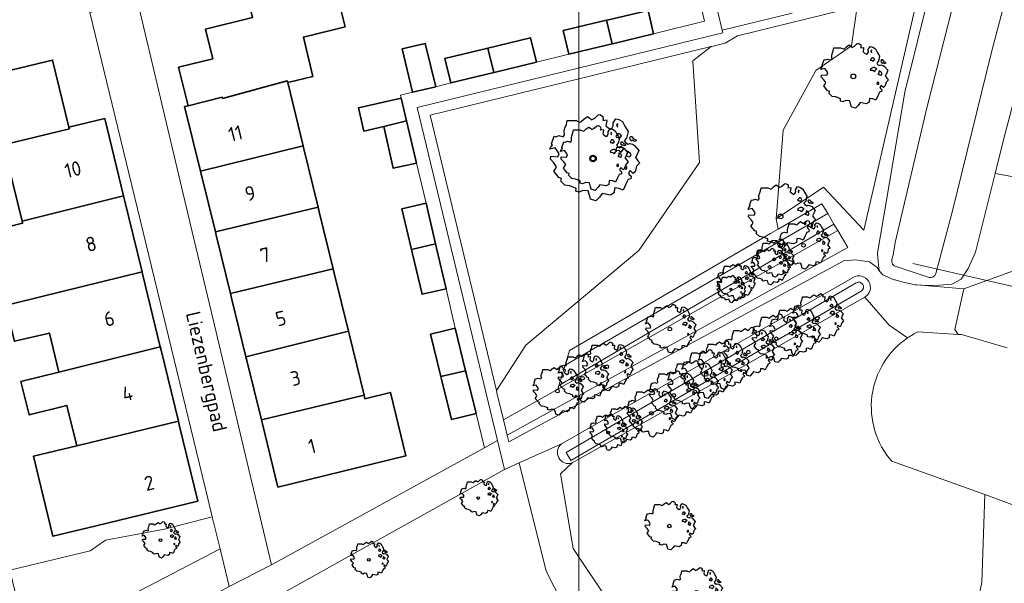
# Model space of a CAD drawing. Header units: metres. Extents: x 152391 to 157968, y 462336 to 467280.
# Tile 696 of 736: x 157271 to 157363, y 464518 to 464570. Entities that reach past the tile are written whole.
import ezdxf
from ezdxf.enums import TextEntityAlignment as Align

# ---------------------------------------------------------------- set-up
doc = ezdxf.new("R2010")
doc.units = ezdxf.units.M
doc.header["$LTSCALE"] = 0.75
doc.layers.get('0').update_dxf_attribs({"lineweight": 25})
for name, color, linetype, lineweight in [('B-GV-GR-BOOM-S', 252, 'Continuous', 25), ('B-WE-GR-BEPLANTING_CULTUUR_BODEMBEDEKKER-GV', 251, 'Continuous', 18), ('B-WE-GR-BEPLANTING_CULTUUR_BOSPLANTSOEN-GV', 251, 'Continuous', 18), ('B-WE-GR-BEPLANTING_CULTUUR_HEESTERS-GV', 251, 'Continuous', 18), ('B-WE-KW-KUNSTWERK_DUIKER-G', 5, 'Continuous', 18), ('B-WE-OG-BEBOUWING-GV', 6, 'Continuous', 35), ('B-WE-OG-BEBOUWING-T18', 1, 'Continuous', 18), ('B-WE-OG-TERREIN_CULTUURSCHEIDING-GV', 251, 'Continuous', 18), ('B-WE-OG-TOPOGRAFIE-T18', 1, 'Continuous', 18), ('B-WE-OG-WATER-GV', 251, 'Continuous', 18), ('B-WE-OG-WATER_SLOOT-GV', 251, 'Continuous', 18), ('B-WE-VH-VERHARDING_STRAATBAKSTEEN-GV', 251, 'Continuous', 18), ('B-WE-VH-VERHARDING_TEGEL-GV', 251, 'Continuous', 18)]:
    doc.layers.add(name, color=color, linetype=linetype, lineweight=lineweight)
doc.layers.add('X-XX-AL-TEKENBLAD_HULPLIJN-G', color=7, linetype='Continuous', lineweight=18, plot=False)
doc.styles.add('NLCS-ISO-M750-T18', font='NLCS-ISO.ttf', dxfattribs={"height": 1.35})

# ---------------------------------------------------------------- blocks, each defined once
blk = doc.blocks.new('SGR-BOOM_21_30')
at = {"linetype": 'Continuous'}
for p, q in [((-1.179, 0.858), (-1.121, 0.924)), ((-1.133, 1.088), (-1.109, 1.187)), ((-1.121, 0.924), (-1.133, 1.088)), ((-1.109, 1.187), (-1.051, 1.335)), ((-1.051, 1.335), (-1.016, 1.499)), ((-1.016, 1.499), (-0.668, 1.499)), ((-0.668, 1.499), (-0.516, 1.433)), ((-0.516, 1.433), (-0.47, 1.45)), ((-0.47, 1.45), (-0.365, 1.548)), ((-0.365, 1.548), (-0.226, 1.647)), ((-0.226, 1.647), (-0.133, 1.581)), ((-0.133, 1.581), (-0.063, 1.515)), ((-0.063, 1.515), (0.065, 1.581)), ((0.065, 1.581), (0.205, 1.712)), ((0.205, 1.712), (0.263, 1.729)), ((0.263, 1.729), (0.333, 1.696)), ((0.333, 1.696), (0.391, 1.647)), ((0.402, 1.532), (0.379, 1.499)), ((0.379, 1.499), (0.53, 1.515)), ((0.391, 1.647), (0.402, 1.532)), ((0.542, 1.483), (0.507, 1.285)), ((0.507, 1.285), (0.565, 1.236)), ((0.53, 1.515), (0.542, 1.483)), ((0.565, 1.236), (0.693, 1.154)), ((0.693, 1.154), (0.751, 1.203)), ((0.751, 1.203), (0.798, 1.285)), ((0.786, 1.4), (0.891, 1.565)), ((0.798, 1.285), (0.786, 1.4)), ((0.891, 1.565), (1.019, 1.532)), ((0.972, 1.368), (0.926, 1.335)), ((0.926, 1.335), (0.949, 1.253)), ((0.972, 0.973), (0.937, 0.908)), ((0.949, 1.253), (0.961, 1.236)), ((0.961, 1.269), (0.972, 1.368)), ((1.03, 0.973), (0.972, 0.973)), ((1.019, 1.532), (1.158, 1.45)), ((1.077, 0.94), (1.03, 0.973)), ((1.124, 0.875), (1.077, 0.94)), ((1.158, 1.45), (1.251, 1.269)), ((1.251, 1.269), (1.379, 1.055)), ((1.379, 1.055), (1.321, 0.793)), ((-1.703, 0.365), (-1.656, 0.48)), ((-1.493, 0.415), (-1.703, 0.365)), ((-1.679, -0.029), (-1.668, 0.086)), ((-1.668, 0.086), (-1.389, 0.07)), ((-1.656, 0.48), (-1.598, 0.53)), ((-1.633, 0.579), (-1.528, 0.875)), ((-1.598, 0.53), (-1.633, 0.579)), ((-1.528, 0.875), (-1.458, 0.858)), ((-1.423, 0.333), (-1.493, 0.415)), ((-1.458, 0.858), (-1.342, 0.908)), ((-1.33, 0.185), (-1.423, 0.333)), ((-1.389, 0.07), (-1.33, 0.185)), ((-1.342, 0.908), (-1.179, 0.858)), ((0.937, 0.908), (0.891, 0.875)), ((0.891, 0.875), (0.926, 0.825)), ((0.926, 0.415), (0.891, 0.333)), ((0.891, 0.333), (1.03, 0.316)), ((0.926, 0.825), (0.984, 0.842)), ((1.054, 0.464), (0.926, 0.415)), ((0.984, 0.842), (1.03, 0.776)), ((1.03, 0.776), (1.077, 0.842)), ((1.03, 0.316), (1.112, 0.251)), ((1.112, 0.464), (1.054, 0.464)), ((1.077, 0.842), (1.124, 0.875)), ((1.217, 0.398), (1.112, 0.464)), ((1.112, 0.251), (1.205, 0.365)), ((1.205, 0.365), (1.24, 0.415)), ((1.321, 0.793), (1.228, 0.694)), ((1.228, 0.694), (1.275, 0.628)), ((1.275, 0.628), (1.379, 0.563)), ((1.344, 0.185), (1.31, 0.103)), ((1.434, 0.049), (1.31, 0.103)), ((1.356, 0.3), (1.344, 0.234)), ((1.344, 0.234), (1.344, 0.185)), ((1.426, 0.234), (1.356, 0.3)), ((1.379, 0.563), (1.438, 0.595)), ((1.472, 0.201), (1.426, 0.234)), ((1.434, 0.049), (1.507, 0.136)), ((1.472, 0.858), (1.438, 0.809)), ((1.438, 0.809), (1.461, 0.743)), ((1.438, 0.595), (1.565, 0.563)), ((1.461, 0.743), (1.531, 0.694)), ((1.542, 0.858), (1.472, 0.858)), ((1.507, 0.136), (1.472, 0.201)), ((1.531, 0.727), (1.635, 0.678)), ((1.531, 0.694), (1.542, 0.727)), ((1.624, 0.76), (1.542, 0.858)), ((1.565, 0.563), (1.635, 0.513)), ((1.728, 0.71), (1.624, 0.76)), ((1.635, 0.678), (1.728, 0.71)), ((1.635, 0.513), (1.81, 0.316)), ((1.717, 0.103), (1.67, 0.037)), ((1.67, 0.037), (1.763, -0.094)), ((1.81, 0.316), (1.717, 0.103)), ((-1.54, -0.177), (-1.679, -0.029)), ((-1.551, -0.505), (-1.493, -0.423)), ((-1.354, -0.752), (-1.551, -0.505)), ((-1.435, -0.324), (-1.54, -0.177)), ((-1.493, -0.423), (-1.435, -0.324)), ((-1.249, -0.784), (-1.354, -0.752)), ((-1.272, -0.899), (-1.249, -0.784)), ((-1.109, -1.047), (-1.272, -0.899)), ((1.286, -0.292), (1.24, -0.357)), ((1.24, -0.357), (1.251, -0.423)), ((1.263, -0.423), (1.333, -0.407)), ((1.333, -0.341), (1.286, -0.292)), ((1.356, -0.883), (1.286, -1.014)), ((1.333, -0.407), (1.333, -0.341)), ((1.368, -0.834), (1.356, -0.883)), ((1.484, -0.801), (1.368, -0.834)), ((1.461, -0.472), (1.391, -0.587)), ((1.391, -0.587), (1.426, -0.637)), ((1.426, -0.637), (1.496, -0.702)), ((1.577, -0.587), (1.461, -0.472)), ((1.496, -0.702), (1.484, -0.801)), ((1.658, -0.522), (1.577, -0.587)), ((1.682, -0.423), (1.658, -0.522)), ((1.717, -0.308), (1.682, -0.423)), ((1.845, -0.177), (1.717, -0.308)), ((1.763, -0.094), (1.845, -0.177)), ((-0.912, -1.08), (-1.109, -1.047)), ((-0.668, -1.179), (-0.912, -1.08)), ((-0.679, -1.294), (-0.668, -1.179)), ((-0.551, -1.326), (-0.679, -1.294)), ((-0.4, -1.261), (-0.551, -1.326)), ((-0.191, -1.277), (-0.4, -1.261)), ((-0.156, -1.425), (-0.191, -1.277)), ((-0.133, -1.491), (-0.156, -1.425)), ((-0.098, -1.606), (-0.133, -1.491)), ((0.112, -1.671), (-0.098, -1.606)), ((0.251, -1.524), (0.112, -1.671)), ((0.356, -1.376), (0.251, -1.524)), ((0.682, -1.441), (0.356, -1.376)), ((0.833, -1.359), (0.682, -1.441)), ((0.844, -1.162), (0.833, -1.359)), ((1.03, -1.179), (0.844, -1.162)), ((1.182, -1.244), (1.03, -1.179)), ((1.286, -1.014), (1.182, -1.244))]:
    blk.add_line(p, q, dxfattribs=at)
blk.add_circle((0, 0), 0.126, dxfattribs=at)
blk = doc.blocks.new('SGR-BOOM_31_50')
at = {"linetype": 'Continuous'}
for p, q in [((-1.402, 1.78), (-1.355, 1.999)), ((-1.355, 1.999), (-0.89, 1.999)), ((-0.89, 1.999), (-0.688, 1.911)), ((-0.688, 1.911), (-0.626, 1.933)), ((-0.626, 1.933), (-0.487, 2.064)), ((-0.487, 2.064), (-0.301, 2.196)), ((-0.301, 2.196), (-0.177, 2.108)), ((-0.177, 2.108), (-0.084, 2.02)), ((-0.084, 2.02), (0.087, 2.108)), ((0.087, 2.108), (0.273, 2.283)), ((0.273, 2.283), (0.351, 2.305)), ((0.351, 2.305), (0.444, 2.261)), ((0.444, 2.261), (0.521, 2.196)), ((0.537, 2.042), (0.506, 1.999)), ((0.506, 1.999), (0.707, 2.02)), ((0.521, 2.196), (0.537, 2.042)), ((0.723, 1.977), (0.676, 1.714)), ((0.707, 2.02), (0.723, 1.977)), ((1.048, 1.867), (1.188, 2.086)), ((1.064, 1.714), (1.048, 1.867)), ((1.188, 2.086), (1.358, 2.042)), ((1.358, 2.042), (1.545, 1.933)), ((1.545, 1.933), (1.669, 1.692)), ((-2.177, 0.772), (-2.038, 1.166)), ((-2.038, 1.166), (-1.944, 1.144)), ((-1.944, 1.144), (-1.789, 1.21)), ((-1.789, 1.21), (-1.572, 1.144)), ((-1.572, 1.144), (-1.495, 1.232)), ((-1.51, 1.451), (-1.479, 1.582)), ((-1.495, 1.232), (-1.51, 1.451)), ((-1.479, 1.582), (-1.402, 1.78)), ((0.676, 1.714), (0.754, 1.648)), ((0.754, 1.648), (0.924, 1.539)), ((0.924, 1.539), (1.002, 1.604)), ((1.002, 1.604), (1.064, 1.714)), ((1.25, 1.21), (1.188, 1.166)), ((1.188, 1.166), (1.234, 1.101)), ((1.296, 1.823), (1.234, 1.78)), ((1.234, 1.78), (1.265, 1.67)), ((1.234, 1.101), (1.312, 1.122)), ((1.296, 1.298), (1.25, 1.21)), ((1.265, 1.67), (1.281, 1.648)), ((1.281, 1.692), (1.296, 1.823)), ((1.374, 1.298), (1.296, 1.298)), ((1.312, 1.122), (1.374, 1.035)), ((1.436, 1.254), (1.374, 1.298)), ((1.374, 1.035), (1.436, 1.122)), ((1.498, 1.166), (1.436, 1.254)), ((1.436, 1.122), (1.498, 1.166)), ((1.762, 1.057), (1.638, 0.925)), ((1.638, 0.925), (1.7, 0.838)), ((1.669, 1.692), (1.839, 1.407)), ((1.839, 1.407), (1.762, 1.057)), ((1.963, 1.144), (1.917, 1.079)), ((1.917, 1.079), (1.948, 0.991)), ((1.948, 0.991), (2.041, 0.925)), ((2.056, 1.144), (1.963, 1.144)), ((2.041, 0.969), (2.18, 0.903)), ((2.041, 0.925), (2.056, 0.969)), ((2.165, 1.013), (2.056, 1.144)), ((2.304, 0.947), (2.165, 1.013)), ((2.18, 0.903), (2.304, 0.947)), ((-2.27, 0.487), (-2.208, 0.641)), ((-1.991, 0.553), (-2.27, 0.487)), ((-2.239, -0.038), (-2.224, 0.115)), ((-2.224, 0.115), (-1.851, 0.093)), ((-2.208, 0.641), (-2.131, 0.706)), ((-2.131, 0.706), (-2.177, 0.772)), ((-1.898, 0.444), (-1.991, 0.553)), ((-1.774, 0.246), (-1.898, 0.444)), ((-1.851, 0.093), (-1.774, 0.246)), ((1.234, 0.553), (1.188, 0.444)), ((1.188, 0.444), (1.374, 0.422)), ((1.405, 0.619), (1.234, 0.553)), ((1.374, 0.422), (1.483, 0.334)), ((1.483, 0.619), (1.405, 0.619)), ((1.622, 0.531), (1.483, 0.619)), ((1.483, 0.334), (1.607, 0.487)), ((1.607, 0.487), (1.653, 0.553)), ((1.7, 0.838), (1.839, 0.75)), ((1.793, 0.246), (1.746, 0.137)), ((1.911, 0.065), (1.746, 0.137)), ((1.808, 0.4), (1.793, 0.312)), ((1.793, 0.312), (1.793, 0.246)), ((1.901, 0.312), (1.808, 0.4)), ((1.839, 0.75), (1.917, 0.794)), ((1.963, 0.268), (1.901, 0.312)), ((1.911, 0.065), (2.01, 0.181)), ((1.917, 0.794), (2.087, 0.75)), ((2.01, 0.181), (1.963, 0.268)), ((2.087, 0.75), (2.18, 0.684)), ((2.18, 0.684), (2.413, 0.422)), ((2.289, 0.137), (2.227, 0.049)), ((2.227, 0.049), (2.351, -0.126)), ((2.413, 0.422), (2.289, 0.137)), ((-2.053, -0.235), (-2.239, -0.038)), ((-2.069, -0.673), (-1.991, -0.564)), ((-1.805, -1.002), (-2.069, -0.673)), ((-1.913, -0.433), (-2.053, -0.235)), ((-1.991, -0.564), (-1.913, -0.433)), ((1.715, -0.389), (1.653, -0.476)), ((1.653, -0.476), (1.669, -0.564)), ((1.684, -0.564), (1.777, -0.542)), ((1.777, -0.454), (1.715, -0.389)), ((1.777, -0.542), (1.777, -0.454)), ((1.948, -0.63), (1.855, -0.783)), ((1.855, -0.783), (1.901, -0.849)), ((1.901, -0.849), (1.994, -0.936)), ((2.103, -0.783), (1.948, -0.63)), ((2.211, -0.695), (2.103, -0.783)), ((2.242, -0.564), (2.211, -0.695)), ((2.289, -0.411), (2.242, -0.564)), ((2.459, -0.235), (2.289, -0.411)), ((2.351, -0.126), (2.459, -0.235)), ((-1.665, -1.046), (-1.805, -1.002)), ((-1.696, -1.199), (-1.665, -1.046)), ((-1.479, -1.396), (-1.696, -1.199)), ((-1.216, -1.44), (-1.479, -1.396)), ((-0.89, -1.571), (-1.216, -1.44)), ((-0.906, -1.725), (-0.89, -1.571)), ((-0.735, -1.769), (-0.906, -1.725)), ((-0.533, -1.681), (-0.735, -1.769)), ((-0.254, -1.703), (-0.533, -1.681)), ((-0.208, -1.9), (-0.254, -1.703)), ((1.11, -1.812), (0.909, -1.922)), ((1.126, -1.55), (1.11, -1.812)), ((1.374, -1.571), (1.126, -1.55)), ((1.576, -1.659), (1.374, -1.571)), ((1.715, -1.352), (1.576, -1.659)), ((1.808, -1.177), (1.715, -1.352)), ((1.824, -1.112), (1.808, -1.177)), ((1.979, -1.068), (1.824, -1.112)), ((1.994, -0.936), (1.979, -1.068)), ((-0.177, -1.988), (-0.208, -1.9)), ((-0.13, -2.141), (-0.177, -1.988)), ((0.149, -2.229), (-0.13, -2.141)), ((0.335, -2.031), (0.149, -2.229)), ((0.475, -1.834), (0.335, -2.031)), ((0.909, -1.922), (0.475, -1.834))]:
    blk.add_line(p, q, dxfattribs=at)
blk.add_circle((0, 0), 0.169, dxfattribs=at)
blk = doc.blocks.new('SGR-BOOM_50_100')
at = {"linetype": 'Continuous'}
for p, q in [((-0.835, 2.577), (-0.649, 2.752)), ((-0.649, 2.752), (-0.401, 2.928)), ((-0.401, 2.928), (-0.236, 2.811)), ((-0.236, 2.811), (-0.112, 2.694)), ((-0.112, 2.694), (0.116, 2.811)), ((0.116, 2.811), (0.364, 3.044)), ((0.364, 3.044), (0.467, 3.074)), ((0.467, 3.074), (0.591, 3.015)), ((0.591, 3.015), (0.695, 2.928)), ((0.695, 2.928), (0.715, 2.723)), ((1.398, 2.49), (1.584, 2.782)), ((1.584, 2.782), (1.811, 2.723)), ((-2.014, 1.935), (-1.972, 2.11)), ((-1.993, 1.643), (-2.014, 1.935)), ((-1.972, 2.11), (-1.869, 2.373)), ((-1.869, 2.373), (-1.807, 2.665)), ((-1.807, 2.665), (-1.187, 2.665)), ((-1.187, 2.665), (-0.918, 2.548)), ((-0.918, 2.548), (-0.835, 2.577)), ((0.715, 2.723), (0.674, 2.665)), ((0.674, 2.665), (0.943, 2.694)), ((0.964, 2.636), (0.902, 2.285)), ((0.902, 2.285), (1.005, 2.198)), ((0.943, 2.694), (0.964, 2.636)), ((1.005, 2.198), (1.232, 2.052)), ((1.232, 2.052), (1.336, 2.139)), ((1.336, 2.139), (1.418, 2.285)), ((1.418, 2.285), (1.398, 2.49)), ((1.729, 2.431), (1.646, 2.373)), ((1.646, 2.373), (1.687, 2.227)), ((1.687, 2.227), (1.708, 2.198)), ((1.708, 2.256), (1.729, 2.431)), ((1.811, 2.723), (2.059, 2.577)), ((2.059, 2.577), (2.225, 2.256)), ((2.225, 2.256), (2.452, 1.876)), ((2.452, 1.876), (2.349, 1.409)), ((-2.944, 0.854), (-2.841, 0.942)), ((-2.903, 1.029), (-2.717, 1.555)), ((-2.841, 0.942), (-2.903, 1.029)), ((-2.717, 1.555), (-2.593, 1.526)), ((-2.593, 1.526), (-2.386, 1.613)), ((-2.386, 1.613), (-2.096, 1.526)), ((-2.096, 1.526), (-1.993, 1.643)), ((1.667, 1.613), (1.584, 1.555)), ((1.584, 1.555), (1.646, 1.467)), ((1.646, 1.467), (1.749, 1.497)), ((1.729, 1.73), (1.667, 1.613)), ((1.832, 1.73), (1.729, 1.73)), ((1.749, 1.497), (1.832, 1.38)), ((1.915, 1.672), (1.832, 1.73)), ((1.832, 1.38), (1.915, 1.497)), ((1.997, 1.555), (1.915, 1.672)), ((1.915, 1.497), (1.997, 1.555)), ((2.349, 1.409), (2.183, 1.234)), ((2.183, 1.234), (2.266, 1.117)), ((2.266, 1.117), (2.452, 1)), ((2.452, 1), (2.556, 1.059)), ((2.618, 1.526), (2.556, 1.438)), ((2.556, 1.438), (2.597, 1.321)), ((2.556, 1.059), (2.783, 1)), ((2.597, 1.321), (2.721, 1.234)), ((2.742, 1.526), (2.618, 1.526)), ((2.721, 1.292), (2.907, 1.205)), ((2.721, 1.234), (2.742, 1.292)), ((2.886, 1.351), (2.742, 1.526)), ((2.783, 1), (2.907, 0.913)), ((3.072, 1.263), (2.886, 1.351)), ((2.907, 1.205), (3.072, 1.263)), ((-3.027, 0.65), (-2.944, 0.854)), ((-2.655, 0.737), (-3.027, 0.65)), ((-2.985, -0.051), (-2.965, 0.153)), ((-2.965, 0.153), (-2.469, 0.124)), ((-2.531, 0.591), (-2.655, 0.737)), ((-2.365, 0.329), (-2.531, 0.591)), ((-2.469, 0.124), (-2.365, 0.329)), ((1.646, 0.737), (1.584, 0.591)), ((1.584, 0.591), (1.832, 0.562)), ((1.873, 0.825), (1.646, 0.737)), ((1.832, 0.562), (1.977, 0.445)), ((1.977, 0.825), (1.873, 0.825)), ((2.163, 0.708), (1.977, 0.825)), ((1.977, 0.445), (2.142, 0.65)), ((2.142, 0.65), (2.204, 0.737)), ((2.39, 0.329), (2.328, 0.183)), ((2.549, 0.087), (2.328, 0.183)), ((2.411, 0.533), (2.39, 0.416)), ((2.39, 0.416), (2.39, 0.329)), ((2.535, 0.416), (2.411, 0.533)), ((2.618, 0.358), (2.535, 0.416)), ((2.549, 0.087), (2.68, 0.241)), ((2.68, 0.241), (2.618, 0.358)), ((2.907, 0.913), (3.217, 0.562)), ((3.052, 0.183), (2.969, 0.066)), ((2.969, 0.066), (3.135, -0.168)), ((3.217, 0.562), (3.052, 0.183)), ((-2.737, -0.314), (-2.985, -0.051)), ((-2.758, -0.898), (-2.655, -0.752)), ((-2.407, -1.336), (-2.758, -0.898)), ((-2.551, -0.577), (-2.737, -0.314)), ((-2.655, -0.752), (-2.551, -0.577)), ((2.287, -0.518), (2.204, -0.635)), ((2.204, -0.635), (2.225, -0.752)), ((2.245, -0.752), (2.37, -0.723)), ((2.37, -0.606), (2.287, -0.518)), ((2.37, -0.723), (2.37, -0.606)), ((2.597, -0.84), (2.473, -1.044)), ((2.804, -1.044), (2.597, -0.84)), ((2.99, -0.752), (2.948, -0.927)), ((3.052, -0.548), (2.99, -0.752)), ((3.279, -0.314), (3.052, -0.548)), ((3.135, -0.168), (3.279, -0.314)), ((-2.22, -1.394), (-2.407, -1.336)), ((-2.262, -1.599), (-2.22, -1.394)), ((-1.972, -1.862), (-2.262, -1.599)), ((2.287, -1.803), (2.101, -2.212)), ((2.411, -1.57), (2.287, -1.803)), ((2.432, -1.482), (2.411, -1.57)), ((2.638, -1.424), (2.432, -1.482)), ((2.473, -1.044), (2.535, -1.132)), ((2.535, -1.132), (2.659, -1.248)), ((2.659, -1.248), (2.638, -1.424)), ((2.948, -0.927), (2.804, -1.044)), ((-1.621, -1.92), (-1.972, -1.862)), ((-1.187, -2.095), (-1.621, -1.92)), ((-1.207, -2.3), (-1.187, -2.095)), ((-0.98, -2.358), (-1.207, -2.3)), ((-0.711, -2.241), (-0.98, -2.358)), ((-0.339, -2.271), (-0.711, -2.241)), ((-0.277, -2.533), (-0.339, -2.271)), ((-0.236, -2.65), (-0.277, -2.533)), ((-0.174, -2.855), (-0.236, -2.65)), ((0.447, -2.709), (0.199, -2.971)), ((0.633, -2.446), (0.447, -2.709)), ((1.212, -2.563), (0.633, -2.446)), ((1.48, -2.417), (1.212, -2.563)), ((1.501, -2.066), (1.48, -2.417)), ((1.832, -2.095), (1.501, -2.066)), ((2.101, -2.212), (1.832, -2.095)), ((0.199, -2.971), (-0.174, -2.855))]:
    blk.add_line(p, q, dxfattribs=at)
blk.add_circle((0, 0), 0.225, dxfattribs=at)
blk = doc.blocks.new('SGR-BOOM_100')
at = {"linetype": 'Continuous'}
for p, q in [((-0.863, 3.661), (-0.533, 3.894)), ((-0.533, 3.894), (-0.313, 3.738)), ((-0.313, 3.738), (-0.148, 3.583)), ((-0.148, 3.583), (0.154, 3.738)), ((0.154, 3.738), (0.484, 4.049)), ((0.484, 4.049), (0.622, 4.088)), ((0.622, 4.088), (0.787, 4.01)), ((0.787, 4.01), (0.924, 3.894)), ((0.924, 3.894), (0.952, 3.622)), ((1.859, 3.311), (2.107, 3.7)), ((2.107, 3.7), (2.409, 3.622)), ((-2.678, 2.573), (-2.623, 2.806)), ((-2.623, 2.806), (-2.486, 3.156)), ((-2.486, 3.156), (-2.403, 3.544)), ((-2.403, 3.544), (-1.578, 3.544)), ((-1.578, 3.544), (-1.221, 3.389)), ((-1.221, 3.389), (-1.111, 3.428)), ((-1.111, 3.428), (-0.863, 3.661)), ((0.952, 3.622), (0.897, 3.544)), ((0.897, 3.544), (1.254, 3.583)), ((1.282, 3.505), (1.199, 3.039)), ((1.199, 3.039), (1.337, 2.923)), ((1.254, 3.583), (1.282, 3.505)), ((1.337, 2.923), (1.639, 2.729)), ((1.639, 2.729), (1.777, 2.845)), ((1.777, 2.845), (1.887, 3.039)), ((1.887, 3.039), (1.859, 3.311)), ((2.299, 3.233), (2.189, 3.156)), ((2.189, 3.156), (2.244, 2.962)), ((2.244, 2.962), (2.272, 2.923)), ((2.272, 3), (2.299, 3.233)), ((2.409, 3.622), (2.739, 3.428)), ((2.739, 3.428), (2.959, 3)), ((2.959, 3), (3.261, 2.495)), ((-3.861, 1.369), (-3.613, 2.068)), ((-3.613, 2.068), (-3.448, 2.029)), ((-3.448, 2.029), (-3.173, 2.146)), ((-3.173, 2.146), (-2.788, 2.029)), ((-2.788, 2.029), (-2.651, 2.185)), ((-2.651, 2.185), (-2.678, 2.573)), ((2.217, 2.146), (2.107, 2.068)), ((2.107, 2.068), (2.189, 1.952)), ((2.189, 1.952), (2.327, 1.991)), ((2.299, 2.301), (2.217, 2.146)), ((2.437, 2.301), (2.299, 2.301)), ((2.327, 1.991), (2.437, 1.835)), ((2.546, 2.224), (2.437, 2.301)), ((2.437, 1.835), (2.546, 1.991)), ((2.656, 2.068), (2.546, 2.224)), ((2.546, 1.991), (2.656, 2.068)), ((3.124, 1.874), (2.904, 1.641)), ((3.261, 2.495), (3.124, 1.874)), ((3.481, 2.029), (3.399, 1.913)), ((3.399, 1.913), (3.454, 1.758)), ((3.646, 2.029), (3.481, 2.029)), ((3.839, 1.796), (3.646, 2.029)), ((-4.026, 0.864), (-3.916, 1.136)), ((-3.531, 0.981), (-4.026, 0.864)), ((-3.916, 1.136), (-3.778, 1.253)), ((-3.778, 1.253), (-3.861, 1.369)), ((-3.366, 0.787), (-3.531, 0.981)), ((2.189, 0.981), (2.107, 0.787)), ((2.492, 1.097), (2.189, 0.981)), ((2.629, 1.097), (2.492, 1.097)), ((2.877, 0.942), (2.629, 1.097)), ((2.849, 0.864), (2.931, 0.981)), ((2.904, 1.641), (3.014, 1.486)), ((3.014, 1.486), (3.261, 1.33)), ((3.261, 1.33), (3.399, 1.408)), ((3.399, 1.408), (3.701, 1.33)), ((3.454, 1.758), (3.619, 1.641)), ((3.619, 1.719), (3.866, 1.602)), ((3.619, 1.641), (3.646, 1.719)), ((3.701, 1.33), (3.866, 1.214)), ((4.086, 1.68), (3.839, 1.796)), ((3.866, 1.602), (4.086, 1.68)), ((3.866, 1.214), (4.279, 0.748)), ((-3.971, -0.068), (-3.943, 0.204)), ((-3.943, 0.204), (-3.283, 0.165)), ((-3.146, 0.437), (-3.366, 0.787)), ((-3.283, 0.165), (-3.146, 0.437)), ((2.107, 0.787), (2.437, 0.748)), ((2.437, 0.748), (2.629, 0.592)), ((2.629, 0.592), (2.849, 0.864)), ((3.179, 0.437), (3.096, 0.243)), ((3.39, 0.115), (3.096, 0.243)), ((3.206, 0.709), (3.179, 0.553)), ((3.179, 0.553), (3.179, 0.437)), ((3.371, 0.553), (3.206, 0.709)), ((3.481, 0.476), (3.371, 0.553)), ((3.39, 0.115), (3.564, 0.32)), ((3.564, 0.32), (3.481, 0.476)), ((4.059, 0.243), (3.949, 0.087)), ((3.949, 0.087), (4.169, -0.223)), ((4.279, 0.748), (4.059, 0.243)), ((-3.641, -0.418), (-3.971, -0.068)), ((-3.393, -0.767), (-3.641, -0.418)), ((-3.531, -1), (-3.393, -0.767)), ((3.041, -0.689), (2.931, -0.845)), ((2.931, -0.845), (2.959, -1)), ((3.151, -0.806), (3.041, -0.689)), ((3.151, -0.961), (3.151, -0.806)), ((4.059, -0.728), (3.976, -1)), ((4.361, -0.418), (4.059, -0.728)), ((4.169, -0.223), (4.361, -0.418)), ((-3.668, -1.194), (-3.531, -1)), ((-3.201, -1.777), (-3.668, -1.194)), ((-2.953, -1.855), (-3.201, -1.777)), ((2.986, -1), (3.151, -0.961)), ((3.454, -1.117), (3.289, -1.389)), ((3.289, -1.389), (3.371, -1.505)), ((3.371, -1.505), (3.536, -1.66)), ((3.729, -1.389), (3.454, -1.117)), ((3.536, -1.66), (3.509, -1.893)), ((3.921, -1.233), (3.729, -1.389)), ((3.976, -1), (3.921, -1.233)), ((-3.008, -2.126), (-2.953, -1.855)), ((-2.623, -2.476), (-3.008, -2.126)), ((-2.156, -2.554), (-2.623, -2.476)), ((-1.578, -2.787), (-2.156, -2.554)), ((1.997, -2.748), (1.969, -3.214)), ((2.437, -2.787), (1.997, -2.748)), ((3.041, -2.398), (2.794, -2.942)), ((3.206, -2.088), (3.041, -2.398)), ((3.234, -1.971), (3.206, -2.088)), ((3.509, -1.893), (3.234, -1.971)), ((-1.606, -3.059), (-1.578, -2.787)), ((-1.303, -3.136), (-1.606, -3.059)), ((-0.946, -2.981), (-1.303, -3.136)), ((-0.451, -3.02), (-0.946, -2.981)), ((-0.368, -3.369), (-0.451, -3.02)), ((-0.313, -3.525), (-0.368, -3.369)), ((-0.231, -3.797), (-0.313, -3.525)), ((0.594, -3.602), (0.264, -3.952)), ((0.842, -3.253), (0.594, -3.602)), ((1.612, -3.408), (0.842, -3.253)), ((1.969, -3.214), (1.612, -3.408)), ((2.794, -2.942), (2.437, -2.787)), ((0.264, -3.952), (-0.231, -3.797))]:
    blk.add_line(p, q, dxfattribs=at)
blk.add_circle((0, 0), 0.299, dxfattribs=at)
blk = doc.blocks.new('SGR-BOOM_0_20')
at = {"linetype": 'Continuous'}
for p, q in [((-0.832, 0.89), (-0.788, 1.001)), ((-0.788, 1.001), (-0.762, 1.124)), ((-0.762, 1.124), (-0.501, 1.124)), ((-0.501, 1.124), (-0.387, 1.075)), ((-0.387, 1.075), (-0.352, 1.087)), ((-0.352, 1.087), (-0.274, 1.161)), ((-0.274, 1.161), (-0.169, 1.235)), ((-0.169, 1.235), (-0.099, 1.186)), ((-0.099, 1.186), (-0.047, 1.137)), ((-0.047, 1.137), (0.049, 1.186)), ((0.049, 1.186), (0.154, 1.284)), ((0.154, 1.284), (0.197, 1.297)), ((0.197, 1.297), (0.25, 1.272)), ((0.25, 1.272), (0.293, 1.235)), ((0.302, 1.149), (0.284, 1.124)), ((0.284, 1.124), (0.398, 1.137)), ((0.293, 1.235), (0.302, 1.149)), ((0.407, 1.112), (0.38, 0.964)), ((0.38, 0.964), (0.424, 0.927)), ((0.398, 1.137), (0.407, 1.112)), ((0.424, 0.927), (0.52, 0.865)), ((0.564, 0.902), (0.598, 0.964)), ((0.59, 1.05), (0.668, 1.173)), ((0.598, 0.964), (0.59, 1.05)), ((0.668, 1.173), (0.764, 1.149)), ((0.729, 1.026), (0.694, 1.001)), ((0.694, 1.001), (0.712, 0.939)), ((0.712, 0.939), (0.721, 0.927)), ((0.721, 0.952), (0.729, 1.026)), ((0.764, 1.149), (0.869, 1.087)), ((0.869, 1.087), (0.939, 0.952)), ((0.939, 0.952), (1.035, 0.792)), ((-1.277, 0.274), (-1.242, 0.36)), ((-1.12, 0.311), (-1.277, 0.274)), ((-1.259, -0.022), (-1.251, 0.065)), ((-1.251, 0.065), (-1.041, 0.052)), ((-1.242, 0.36), (-1.198, 0.397)), ((-1.225, 0.434), (-1.146, 0.656)), ((-1.198, 0.397), (-1.225, 0.434)), ((-1.146, 0.656), (-1.094, 0.644)), ((-1.068, 0.249), (-1.12, 0.311)), ((-1.094, 0.644), (-1.007, 0.681)), ((-0.998, 0.139), (-1.068, 0.249)), ((-1.041, 0.052), (-0.998, 0.139)), ((-1.007, 0.681), (-0.884, 0.644)), ((-0.884, 0.644), (-0.841, 0.693)), ((-0.85, 0.816), (-0.832, 0.89)), ((-0.841, 0.693), (-0.85, 0.816)), ((0.52, 0.865), (0.564, 0.902)), ((0.703, 0.681), (0.668, 0.656)), ((0.668, 0.656), (0.694, 0.619)), ((0.694, 0.311), (0.668, 0.249)), ((0.668, 0.249), (0.773, 0.237)), ((0.694, 0.619), (0.738, 0.631)), ((0.79, 0.348), (0.694, 0.311)), ((0.729, 0.73), (0.703, 0.681)), ((0.773, 0.73), (0.729, 0.73)), ((0.738, 0.631), (0.773, 0.582)), ((0.808, 0.705), (0.773, 0.73)), ((0.773, 0.582), (0.808, 0.631)), ((0.773, 0.237), (0.834, 0.188)), ((0.834, 0.348), (0.79, 0.348)), ((0.843, 0.656), (0.808, 0.705)), ((0.808, 0.631), (0.843, 0.656)), ((0.912, 0.299), (0.834, 0.348)), ((0.834, 0.188), (0.904, 0.274)), ((0.904, 0.274), (0.93, 0.311)), ((0.991, 0.594), (0.921, 0.521)), ((0.921, 0.521), (0.956, 0.471)), ((0.956, 0.471), (1.035, 0.422)), ((1.008, 0.139), (0.982, 0.077)), ((1.075, 0.037), (0.982, 0.077)), ((1.035, 0.792), (0.991, 0.594)), ((1.017, 0.225), (1.008, 0.176)), ((1.008, 0.176), (1.008, 0.139)), ((1.069, 0.176), (1.017, 0.225)), ((1.035, 0.422), (1.078, 0.447)), ((1.104, 0.151), (1.069, 0.176)), ((1.075, 0.037), (1.13, 0.102)), ((1.104, 0.644), (1.078, 0.607)), ((1.078, 0.607), (1.096, 0.557)), ((1.078, 0.447), (1.174, 0.422)), ((1.096, 0.557), (1.148, 0.521)), ((1.157, 0.644), (1.104, 0.644)), ((1.13, 0.102), (1.104, 0.151)), ((1.148, 0.545), (1.226, 0.508)), ((1.148, 0.521), (1.157, 0.545)), ((1.218, 0.57), (1.157, 0.644)), ((1.174, 0.422), (1.226, 0.385)), ((1.296, 0.533), (1.218, 0.57)), ((1.226, 0.508), (1.296, 0.533)), ((1.226, 0.385), (1.357, 0.237)), ((1.287, 0.077), (1.253, 0.028)), ((1.253, 0.028), (1.322, -0.071)), ((1.357, 0.237), (1.287, 0.077)), ((-1.155, -0.132), (-1.259, -0.022)), ((-1.164, -0.379), (-1.12, -0.317)), ((-1.015, -0.564), (-1.164, -0.379)), ((-1.076, -0.243), (-1.155, -0.132)), ((-1.12, -0.317), (-1.076, -0.243)), ((-0.937, -0.588), (-1.015, -0.564)), ((-0.954, -0.675), (-0.937, -0.588)), ((-0.832, -0.785), (-0.954, -0.675)), ((-0.684, -0.81), (-0.832, -0.785)), ((-0.501, -0.884), (-0.684, -0.81)), ((-0.509, -0.97), (-0.501, -0.884)), ((0.633, -0.872), (0.625, -1.019)), ((0.773, -0.884), (0.633, -0.872)), ((0.886, -0.933), (0.773, -0.884)), ((0.965, -0.761), (0.886, -0.933)), ((0.965, -0.219), (0.93, -0.268)), ((0.93, -0.268), (0.939, -0.317)), ((0.947, -0.317), (1, -0.305)), ((1, -0.256), (0.965, -0.219)), ((1.017, -0.662), (0.965, -0.761)), ((1, -0.305), (1, -0.256)), ((1.026, -0.625), (1.017, -0.662)), ((1.113, -0.601), (1.026, -0.625)), ((1.096, -0.354), (1.043, -0.44)), ((1.043, -0.44), (1.069, -0.477)), ((1.069, -0.477), (1.122, -0.527)), ((1.183, -0.44), (1.096, -0.354)), ((1.122, -0.527), (1.113, -0.601)), ((1.244, -0.391), (1.183, -0.44)), ((1.261, -0.317), (1.244, -0.391)), ((1.287, -0.231), (1.261, -0.317)), ((1.383, -0.132), (1.287, -0.231)), ((1.322, -0.071), (1.383, -0.132)), ((-0.413, -0.995), (-0.509, -0.97)), ((-0.3, -0.946), (-0.413, -0.995)), ((-0.143, -0.958), (-0.3, -0.946)), ((-0.117, -1.069), (-0.143, -0.958)), ((-0.099, -1.118), (-0.117, -1.069)), ((-0.073, -1.204), (-0.099, -1.118)), ((0.084, -1.254), (-0.073, -1.204)), ((0.188, -1.143), (0.084, -1.254)), ((0.267, -1.032), (0.188, -1.143)), ((0.511, -1.081), (0.267, -1.032)), ((0.625, -1.019), (0.511, -1.081))]:
    blk.add_line(p, q, dxfattribs=at)
blk.add_circle((0, 0), 0.0948, dxfattribs=at)

msp = doc.modelspace()

# ---------------------------------------------------------------- linework, layer by layer
at = {"layer": 'B-WE-GR-BEPLANTING_CULTUUR_BODEMBEDEKKER-GV'}
msp.add_lwpolyline([(157289.026, 464523.839), (157284.581, 464522.692), (157279.099, 464521.646), (157277.657, 464520.672), (157270.184, 464518.848), (157271.949, 464511.569), (157289.756, 464520.833)], close=True, dxfattribs=at)
at = {"layer": 'B-WE-GR-BEPLANTING_CULTUUR_BOSPLANTSOEN-GV'}
for points in [[(157337.989, 464600.02), (157339.969, 464598.401), (157336.419, 464594.06), (157337.291, 464594.268), (157343.128, 464595.657), (157343.805, 464592.89), (157344.481, 464590.123), (157345.192, 464587.215), (157345.902, 464584.307), (157346.638, 464581.297), (157347.331, 464578.464), (157348.059, 464575.483), (157348.87, 464572.166), (157349.105, 464571.343), (157348.578, 464567.673), (157345.254, 464565.391), (157342.208, 464559.84), (157341.539, 464551.586), (157345.952, 464554.529), (157349.735, 464550.535), (157371.383, 464644.487)], [(157353.801, 464540.492), (157352.092, 464541.689), (157349.801, 464544.275), (157342.642, 464540.208), (157335.519, 464536.163), (157322.557, 464528.842)], [(157322.557, 464528.842), (157321.46, 464527.819), (157322.654, 464520.872), (157326.019, 464515.825), (157329.173, 464509.517), (157330.014, 464502.998), (157328.752, 464495.638), (157324.967, 464484.072), (157326.018, 464479.236), (157330.224, 464475.871), (157335.48, 464475.871), (157339.686, 464473.768), (157343.47, 464471.244), (157343.681, 464467.669), (157342.629, 464464.095), (157342.629, 464460.52), (157345.573, 464459.047), (157348.306, 464459.258), (157360.712, 464517.716), (157360.98, 464525.895), (157352.319, 464529.007)]]:
    msp.add_lwpolyline(points, dxfattribs=at)
msp.add_lwpolyline([(157352.319, 464529.007, -0.449466), (157353.801, 464540.492)], format="xyb", dxfattribs=at)
msp.add_lwpolyline([(157290.823, 464514.055), (157292.707, 464506.052), (157310.409, 464509.935), (157311.529, 464505.239), (157312.779, 464500), (157313.816, 464495.734), (157300.813, 464492.461), (157300.512, 464492.385), (157302.38, 464484.613), (157308.356, 464481.97), (157316.977, 464484.283), (157324.126, 464490.381), (157326.229, 464495.848), (157326.86, 464504.68), (157324.547, 464510.148), (157320.131, 464518.769), (157317.617, 464528.854), (157316.244, 464528.242)], close=True, dxfattribs=at)
at = {"layer": 'B-WE-GR-BEPLANTING_CULTUUR_HEESTERS-GV'}
for points in [[(157354.75, 464541.044, 0.036388), (157353.801, 464540.492)], [(157353.801, 464540.492, 0.449466), (157352.319, 464529.007)]]:
    msp.add_lwpolyline(points, format="xyb", dxfattribs=at)
for points in [[(157358.52, 464540.821), (157354.75, 464541.044)], [(157363.078, 464539.58), (157358.804, 464540.804), (157358.52, 464540.821)], [(157352.319, 464529.007), (157360.98, 464525.895), (157363.843, 464524.867), (157365.729, 464524.189), (157368.716, 464533.983)]]:
    msp.add_lwpolyline(points, dxfattribs=at)
at = {"layer": 'B-WE-KW-KUNSTWERK_DUIKER-G'}
msp.add_lwpolyline([(157354.268, 464547.433), (157490.913, 464516.028)], dxfattribs=at)
at = {"layer": 'B-WE-OG-BEBOUWING-GV'}
for points in [[(157300.833, 464571.811), (157300.474, 464571.731), (157299.099, 464577.897), (157298.915, 464577.856), (157298.171, 464580.902), (157292.173, 464579.436), (157292.917, 464576.39), (157292.607, 464576.314), (157293.412, 464573.019), (157292.216, 464572.707), (157292.782, 464570.315), (157288.416, 464569.247), (157289.091, 464566.488), (157285.896, 464565.705), (157286.777, 464562.112), (157289.97, 464562.894), (157289.997, 464562.786), (157296.019, 464564.423), (157296.057, 464564.268), (157298.413, 464564.845), (157297.518, 464568.502), (157301.409, 464569.455)], [(157325.749, 464570.068), (157326.28, 464567.872), (157326.312, 464567.88), (157330.138, 464568.818), (157329.622, 464570.99), (157325.823, 464570.086)], [(157269.63, 464558.317), (157269.592, 464558.472), (157275.725, 464559.951), (157275.687, 464560.106), (157274.163, 464566.36), (157269.629, 464565.256), (157269.367, 464566.331), (157268.367, 464566.088), (157267.286, 464570.524), (157260.854, 464568.958), (157260.699, 464568.92), (157262.114, 464562.839), (157262.011, 464562.811), (157262.567, 464560.525), (157266.437, 464561.466), (157267.339, 464557.76)], [(157326.28, 464567.872), (157325.749, 464570.068), (157321.715, 464569.109), (157322.241, 464566.897)], [(157319.219, 464566.157), (157318.671, 464568.435), (157314.701, 464567.479), (157315.253, 464565.19), (157315.405, 464565.227)], [(157309.845, 464563.884), (157308.864, 464567.917), (157306.709, 464567.393), (157307.69, 464563.36)], [(157315.253, 464565.19), (157314.701, 464567.479), (157310.702, 464566.516), (157311.253, 464564.227)], [(157287.94, 464556.016), (157297.499, 464558.366), (157296.057, 464564.268), (157296.019, 464564.423), (157289.997, 464562.786), (157289.97, 464562.894), (157286.777, 464562.112), (157286.463, 464562.036)], [(157305.027, 464560.171), (157307.125, 464560.714), (157306.629, 464562.802), (157302.663, 464561.922), (157303.144, 464559.753)], [(157275.687, 464560.106), (157275.725, 464559.951), (157269.592, 464558.472), (157269.63, 464558.317), (157271.326, 464551.35), (157280.768, 464553.73), (157279.02, 464560.917)], [(157307.125, 464560.714), (157305.027, 464560.171), (157305.889, 464556.29), (157308.062, 464556.773)], [(157289.329, 464550.354), (157298.897, 464552.651), (157297.538, 464558.208), (157297.499, 464558.366), (157287.94, 464556.016)], [(157270.266, 464543.619), (157273.037, 464544.317), (157282.495, 464546.632), (157280.834, 464553.46), (157280.768, 464553.73), (157271.326, 464551.35), (157271.37, 464551.169), (157268.547, 464550.449)], [(157289.366, 464550.202), (157289.403, 464550.052), (157290.735, 464544.611), (157300.295, 464546.934), (157298.971, 464552.348), (157298.897, 464552.651), (157289.329, 464550.354)], [(157309.837, 464549.251), (157308.949, 464553.042), (157306.705, 464552.515), (157307.602, 464548.708)], [(157310.813, 464545.068), (157309.93, 464548.854), (157309.837, 464549.251), (157307.602, 464548.708), (157307.696, 464548.307), (157308.58, 464544.549)], [(157282.495, 464546.632), (157273.037, 464544.317), (157270.266, 464543.619), (157270.302, 464543.476), (157269.816, 464543.368), (157270.626, 464540.178), (157273.859, 464540.943), (157274.746, 464537.299), (157284.195, 464539.646), (157282.538, 464546.457)], [(157300.295, 464546.934), (157290.735, 464544.611), (157290.867, 464544.074), (157292.175, 464538.729), (157301.719, 464541.109), (157300.393, 464546.531)], [(157293.613, 464532.856), (157303.173, 464535.159), (157301.808, 464540.744), (157301.719, 464541.109), (157292.175, 464538.729), (157292.257, 464538.395)], [(157311.664, 464541.391), (157309.369, 464540.83), (157310.335, 464536.883), (157312.631, 464537.436)], [(157276.414, 464530.447), (157285.875, 464532.74), (157284.239, 464539.464), (157284.195, 464539.646), (157274.746, 464537.299), (157271.213, 464536.421), (157271.982, 464533.325), (157275.5, 464534.199)], [(157312.631, 464537.436), (157310.335, 464536.883), (157310.392, 464536.648), (157311.308, 464532.903), (157313.601, 464533.464), (157312.685, 464537.215)], [(157303.173, 464535.159), (157293.613, 464532.856), (157293.704, 464532.483), (157295.144, 464526.601), (157307.074, 464529.52), (157305.633, 464535.413), (157303.254, 464534.829)], [(157285.875, 464532.74), (157276.414, 464530.447), (157272.377, 464529.469), (157274.197, 464522.017), (157278.227, 464522.998), (157287.685, 464525.3), (157285.957, 464532.402)]]:
    msp.add_lwpolyline(points, close=True, dxfattribs=at)
at = {"layer": 'B-WE-OG-TERREIN_CULTUURSCHEIDING-GV'}
for points in [[(157371.383, 464644.487), (157349.735, 464550.535), (157345.952, 464554.529), (157341.539, 464551.586), (157341.744, 464550.607), (157345.816, 464552.976), (157346.358, 464552.059), (157346.939, 464551.076), (157347.288, 464550.485), (157348.227, 464548.895), (157316.504, 464531.43), (157316.653, 464530.814), (157347.868, 464547.67), (157348.943, 464547.766), (157350.241, 464547.58), (157350.956, 464547.052), (157351.181, 464546.698), (157351.126, 464546.97), (157351.041, 464547.608), (157351.001, 464548.381), (157353.545, 464563.366), (157364.45, 464607.27)], [(157383.017, 464580.18), (157380.537, 464580.496), (157375.221, 464559.562), (157370.385, 464549.679), (157363.656, 464546.735), (157359.03, 464545.053), (157358.189, 464541.268), (157358.52, 464540.821), (157358.804, 464540.804), (157363.078, 464539.58)], [(157354.75, 464541.044), (157358.52, 464540.821), (157358.189, 464541.268), (157359.03, 464545.053), (157354.671, 464545.423), (157354.495, 464545.43), (157353.25, 464545.712), (157352.637, 464545.885), (157352.559, 464545.907), (157351.501, 464546.358), (157351.181, 464546.698), (157350.956, 464547.052), (157350.241, 464547.58), (157348.943, 464547.766), (157347.868, 464547.67), (157316.653, 464530.814), (157316.504, 464531.43), (157316.159, 464532.858), (157315.552, 464535.373), (157315.501, 464535.585), (157309.321, 464561.218), (157335.511, 464567.617), (157335.574, 464567.632), (157336.814, 464567.935), (157337.966, 464568.611), (157349.105, 464571.343)], [(157343.041, 464570.741), (157336.524, 464569.148), (157336.582, 464568.908), (157308.115, 464561.953), (157315.596, 464530.93), (157316.244, 464528.242), (157317.617, 464528.854), (157321.566, 464530.615), (157348.727, 464546.118)], [(157372.079, 464553.974), (157361.947, 464555.798), (157360.109, 464548.471), (157359.431, 464546.956), (157358.778, 464545.945), (157357.921, 464545.494), (157356.761, 464545.405), (157355.605, 464545.384), (157354.671, 464545.423), (157359.03, 464545.053), (157363.656, 464546.735)], [(157349.801, 464544.275), (157352.092, 464541.689), (157353.801, 464540.492)], [(157321.566, 464530.615), (157317.617, 464528.854), (157320.131, 464518.769), (157324.547, 464510.148), (157326.86, 464504.68), (157326.229, 464495.848), (157324.126, 464490.381), (157316.977, 464484.283), (157308.356, 464481.97), (157302.38, 464484.613), (157304.145, 464477.272)], [(157332.151, 464432.175), (157332.321, 464432.955), (157333.185, 464436.518), (157333.941, 464439.217), (157334.265, 464441.916), (157334.049, 464444.831), (157332.861, 464449.366), (157327.247, 464459.732), (157325.52, 464463.834), (157323.577, 464466.858), (157321.849, 464470.205), (157321.094, 464473.984), (157321.31, 464478.087), (157324.967, 464484.072), (157328.752, 464495.638), (157330.014, 464502.998), (157329.173, 464509.517), (157326.019, 464515.825), (157322.654, 464520.872), (157321.46, 464527.819), (157322.557, 464528.842)], [(157363.843, 464524.867), (157360.98, 464525.895), (157360.712, 464517.716), (157348.306, 464459.258)]]:
    msp.add_lwpolyline(points, dxfattribs=at)
for points in [[(157361.947, 464555.798), (157372.079, 464553.974), (157390.673, 464635.004), (157382.528, 464637.261), (157379.787, 464626.138), (157375.258, 464608.318), (157372.748, 464598.21), (157364.052, 464563.993), (157362.737, 464558.948)], [(157321.893, 464537.955), (157322.306, 464539.301), (157341.042, 464550.199), (157341.744, 464550.607), (157341.539, 464551.586), (157342.208, 464559.84), (157345.254, 464565.391), (157348.578, 464567.673), (157349.105, 464571.343), (157337.966, 464568.611), (157336.814, 464567.935), (157335.574, 464567.632), (157335.511, 464567.617), (157333.799, 464566.293), (157334.429, 464556.83), (157328.752, 464548.629), (157318.239, 464539.798), (157315.501, 464535.585), (157315.552, 464535.373), (157316.159, 464532.858), (157321.205, 464535.715), (157321.31, 464536.057)], [(157335.511, 464567.617), (157309.321, 464561.218), (157315.501, 464535.585), (157318.239, 464539.798), (157328.752, 464548.629), (157334.429, 464556.83), (157333.799, 464566.293)], [(157347.288, 464550.485), (157321.205, 464535.715), (157316.159, 464532.858), (157316.504, 464531.43), (157348.227, 464548.895)], [(157272.912, 464507.597), (157290.607, 464517.329), (157289.756, 464520.833), (157271.949, 464511.569)]]:
    msp.add_lwpolyline(points, close=True, dxfattribs=at)
for points in [[(157348.727, 464546.118, -0.413711), (157350.185, 464545.733)], [(157350.185, 464545.733, -0.414422), (157349.801, 464544.275)], [(157353.801, 464540.492, -0.036388), (157354.75, 464541.044)], [(157322.557, 464528.842, -0.843056), (157321.566, 464530.615)]]:
    msp.add_lwpolyline(points, format="xyb", dxfattribs=at)
at = {"layer": 'B-WE-OG-WATER-GV'}
for points in [[(157374.461, 464637.166), (157373.346, 464631.54), (157371.489, 464623.85), (157368.288, 464610.629), (157363.456, 464592.509), (157358.732, 464574.251), (157355.619, 464562.026), (157352.653, 464549.373), (157352.45, 464548.184), (157352.342, 464547.785)], [(157356.422, 464546.492), (157357.988, 464552.311), (157361.612, 464567.101), (157366.823, 464586.899), (157372.007, 464607.565)], [(157352.746, 464547.135), (157355.798, 464546.127)], [(157349.009, 464545.623), (157322.01, 464529.821), (157322.432, 464529.065), (157349.468, 464544.843)]]:
    msp.add_lwpolyline(points, dxfattribs=at)
msp.add_lwpolyline([(157321.31, 464536.057), (157346.939, 464551.076), (157346.358, 464552.059), (157321.893, 464537.955)], close=True, dxfattribs=at)
for points in [[(157352.342, 464547.785, 0.442933), (157352.746, 464547.135)], [(157355.798, 464546.127, 0.391715), (157356.422, 464546.492)], [(157349.468, 464544.843, 0.996583), (157349.009, 464545.623)]]:
    msp.add_lwpolyline(points, format="xyb", dxfattribs=at)
at = {"layer": 'B-WE-OG-WATER_SLOOT-GV'}
for points in [[(157352.342, 464547.785), (157352.45, 464548.184), (157352.653, 464549.373), (157355.619, 464562.026), (157358.732, 464574.251), (157363.456, 464592.509), (157368.288, 464610.629), (157371.489, 464623.85), (157373.346, 464631.54), (157374.461, 464637.166)], [(157364.45, 464607.27), (157353.545, 464563.366), (157351.001, 464548.381), (157351.041, 464547.608), (157351.126, 464546.97), (157351.181, 464546.698), (157351.501, 464546.358), (157352.559, 464545.907), (157352.637, 464545.885), (157353.25, 464545.712), (157354.495, 464545.43), (157354.671, 464545.423), (157355.605, 464545.384), (157356.761, 464545.405), (157357.921, 464545.494), (157358.778, 464545.945), (157359.431, 464546.956), (157360.109, 464548.471), (157361.947, 464555.798), (157362.737, 464558.948), (157364.052, 464563.993)], [(157372.007, 464607.565), (157366.823, 464586.899), (157361.612, 464567.101), (157357.988, 464552.311), (157356.422, 464546.492)], [(157355.798, 464546.127), (157352.746, 464547.135)], [(157348.727, 464546.118), (157321.566, 464530.615)], [(157349.468, 464544.843), (157322.432, 464529.065), (157322.01, 464529.821), (157349.009, 464545.623)], [(157322.557, 464528.842), (157335.519, 464536.163), (157342.642, 464540.208), (157349.801, 464544.275)]]:
    msp.add_lwpolyline(points, dxfattribs=at)
for points in [[(157341.744, 464550.607), (157341.042, 464550.199), (157322.306, 464539.301), (157321.893, 464537.955), (157346.358, 464552.059), (157345.816, 464552.976)], [(157346.939, 464551.076), (157321.31, 464536.057), (157321.205, 464535.715), (157347.288, 464550.485)]]:
    msp.add_lwpolyline(points, close=True, dxfattribs=at)
for points in [[(157352.746, 464547.135, -0.442933), (157352.342, 464547.785)], [(157350.185, 464545.733, 0.413711), (157348.727, 464546.118)], [(157356.422, 464546.492, -0.391715), (157355.798, 464546.127)], [(157349.009, 464545.623, -0.996583), (157349.468, 464544.843)], [(157349.801, 464544.275, 0.414422), (157350.185, 464545.733)], [(157321.566, 464530.615, 0.843056), (157322.557, 464528.842)]]:
    msp.add_lwpolyline(points, format="xyb", dxfattribs=at)
at = {"layer": 'B-WE-VH-VERHARDING_STRAATBAKSTEEN-GV'}
msp.add_lwpolyline([(157217.149, 464473.951), (157219.686, 464475.332), (157242.898, 464487.908), (157265.216, 464500), (157266.437, 464500.656), (157267.258, 464501.108), (157289.596, 464513.407), (157290.823, 464514.055), (157316.244, 464528.242), (157315.596, 464530.93), (157314.383, 464530.262), (157294.561, 464519.343), (157290.607, 464517.329), (157272.912, 464507.597), (157271.79, 464507.016), (157258.951, 464500), (157258.974, 464500), (157252.76, 464496.729), (157251.422, 464495.998), (157241.428, 464490.619), (157219.886, 464479.024), (157217.05, 464477.472)], dxfattribs=at)
at = {"layer": 'B-WE-VH-VERHARDING_TEGEL-GV'}
msp.add_lwpolyline([(157332.214, 464581.193), (157334.888, 464569.973), (157330.138, 464568.818), (157326.312, 464567.88), (157326.28, 464567.872), (157322.241, 464566.897), (157319.219, 464566.157), (157315.405, 464565.227), (157315.253, 464565.19), (157311.253, 464564.227), (157309.845, 464563.884), (157307.69, 464563.36), (157306.562, 464563.086), (157306.629, 464562.802), (157307.125, 464560.714), (157308.062, 464556.773), (157308.949, 464553.042), (157309.837, 464549.251), (157309.93, 464548.854), (157310.813, 464545.068), (157311.664, 464541.391), (157312.631, 464537.436), (157312.685, 464537.215), (157313.601, 464533.464), (157314.383, 464530.262), (157315.596, 464530.93), (157308.115, 464561.953), (157336.582, 464568.908), (157336.524, 464569.148), (157330.885, 464592.806)], dxfattribs=at)
msp.add_lwpolyline([(157288.616, 464525.527), (157289.026, 464523.839), (157289.756, 464520.833), (157290.607, 464517.329), (157294.561, 464519.343), (157288.781, 464543.63), (157287.33, 464549.726), (157282.063, 464571.859), (157277.618, 464570.803)], close=True, dxfattribs=at)
at = {"layer": 'X-XX-AL-TEKENBLAD_HULPLIJN-G', "flags": 128}
msp.add_lwpolyline([(157323.17, 464708.441), (157015.67, 464708.441), (156858.17, 464708.441), (156708.17, 464708.441), (156708.17, 464493.191), (156708.17, 464277.941), (156858.17, 464277.941), (157015.67, 464277.941), (157173.17, 464277.941), (157173.17, 464367.451), (157323.17, 464367.451)], close=True, dxfattribs=at)

# ---------------------------------------------------------------- block references
at = {"layer": 'B-GV-GR-BOOM-S', "transparency": 33554559}
for name, p in [('SGR-BOOM_50_100', (157348.74, 464564.846)), ('SGR-BOOM_100', (157324.5, 464557.2)), ('SGR-BOOM_50_100', (157324.5, 464557.2)), ('SGR-BOOM_50_100', (157341.963, 464551.801)), ('SGR-BOOM_31_50', (157344.11, 464549.118)), ('SGR-BOOM_21_30', (157341.375, 464547.805)), ('SGR-BOOM_21_30', (157340.938, 464547.094)), ('SGR-BOOM_21_30', (157337.766, 464545.672)), ('SGR-BOOM_0_20', (157337.328, 464545.016)), ('SGR-BOOM_31_50', (157345.375, 464542.316)), ('SGR-BOOM_31_50', (157331.657, 464541.307)), ('SGR-BOOM_31_50', (157341.574, 464540.416)), ('SGR-BOOM_31_50', (157343.237, 464541.069)), ('SGR-BOOM_31_50', (157338.961, 464539.169)), ('SGR-BOOM_31_50', (157325.778, 464537.803)), ('SGR-BOOM_31_50', (157336.586, 464537.922)), ('SGR-BOOM_31_50', (157323.521, 464536.734)), ('SGR-BOOM_31_50', (157335.042, 464537.091)), ('SGR-BOOM_31_50', (157333.735, 464536.081)), ('SGR-BOOM_31_50', (157321.178, 464535.535)), ('SGR-BOOM_31_50', (157332.013, 464535.131)), ('SGR-BOOM_31_50', (157329.935, 464533.468)), ('SGR-BOOM_21_30', (157325.897, 464531.687)), ('SGR-BOOM_21_30', (157327.262, 464532.399)), ('SGR-BOOM_21_30', (157313.811, 464525.577)), ('SGR-BOOM_31_50', (157331.602, 464522.969)), ('SGR-BOOM_21_30', (157284.207, 464521.664)), ('SGR-BOOM_21_30', (157303.617, 464519.829)), ('SGR-BOOM_31_50', (157334.135, 464516.805))]:
    msp.add_blockref(name, p, dxfattribs=at)

# ---------------------------------------------------------------- texts
at = {"layer": 'B-WE-OG-BEBOUWING-T18', "style": 'NLCS-ISO-M750-T18'}
for s, rotation, p in [('11', 13.8, (157291.197, 464559.529)), ('10', 13.6, (157276.054, 464556.184)), ('9', 13.8, (157292.565, 464553.952)), ('8', 13.6, (157277.744, 464549.238)), ('7', 13.8, (157293.971, 464548.215)), ('6', 13.6, (157279.438, 464542.28)), ('5', 13.8, (157295.418, 464542.307)), ('3', 13.8, (157296.78, 464536.74)), ('4', 13.6, (157281.132, 464535.314)), ('1', 13.8, (157298.331, 464530.406)), ('2', 13.6, (157283.16, 464526.978))]:
    msp.add_text(s, height=1.35, rotation=rotation, dxfattribs=at).set_placement(p, align=Align.MIDDLE)
at = {"layer": 'B-WE-OG-TOPOGRAFIE-T18', "style": 'NLCS-ISO-M750-T18'}
msp.add_text('Liezenbergpad', height=1.35, rotation=283.1, dxfattribs=at).set_placement((157288.316, 464537.309), align=Align.MIDDLE)

doc.saveas('drawing.dxf')
